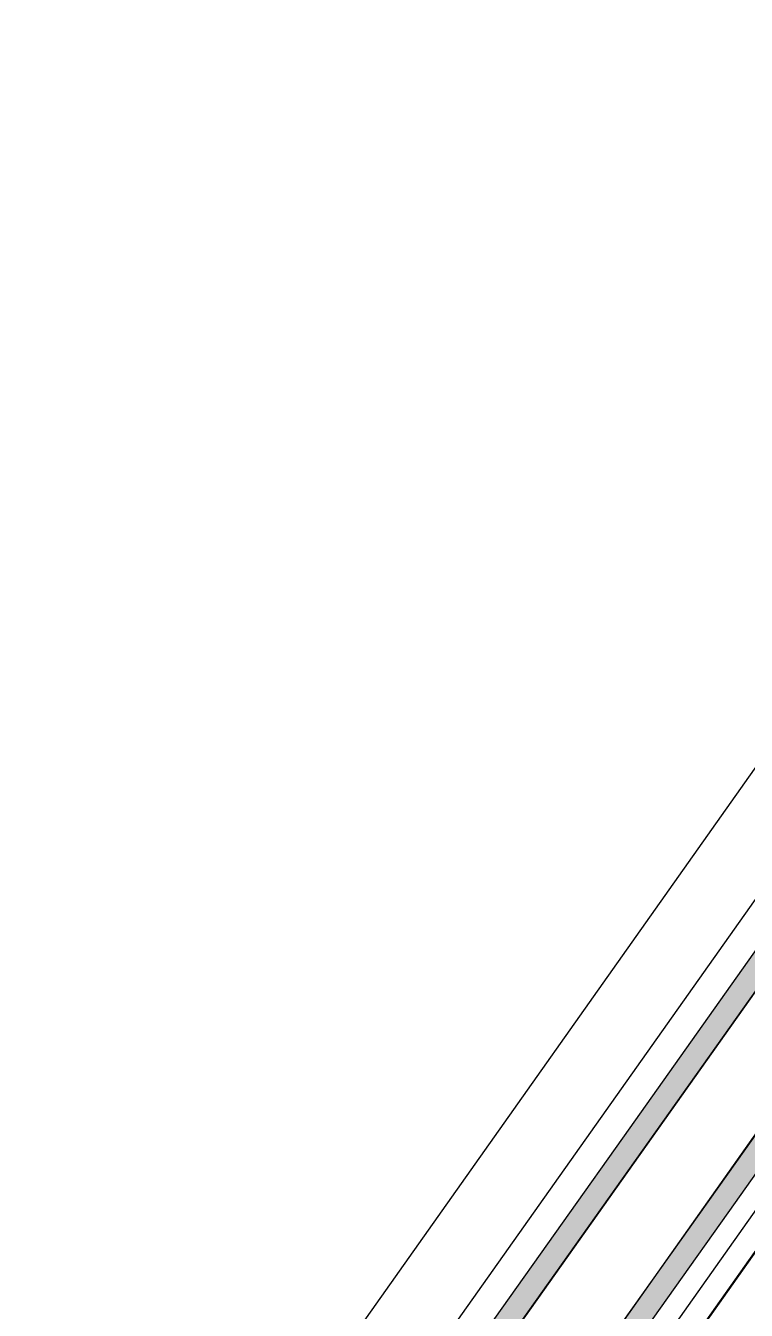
# Model space of a CAD drawing. Extents: x 2356431 to 2371438, y 6972864 to 6982525.
# Drawn here: x 2370470.54 to 2370484.4, y 6981495.55 to 6981520.26 of the extents above; entities that cross this region are included whole.
import ezdxf

# ---------------------------------------------------------------- set-up
doc = ezdxf.new("R2010")
doc.units = 0
doc.header["$LTSCALE"] = 5.6
for name, color, linetype, lineweight in [('10', 7, 'Continuous', 13), ('12', 7, 'Continuous', 13), ('62', 7, 'Continuous', 25), ('9', 7, 'Continuous', 13)]:
    doc.layers.add(name, color=color, linetype=linetype, lineweight=lineweight)

msp = doc.modelspace()

# ---------------------------------------------------------------- hatches: boundary and pattern name
at = {"layer": '12'}
for points in [[(2370479.169, 6981490.504), (2370481.588, 6981493.95), (2370484.191, 6981497.621), (2370489.396, 6981504.964), (2370493.884, 6981511.287), (2370496.299, 6981514.53), (2370497.648, 6981516.199), (2370499.444, 6981518.401), (2370501.686, 6981520.972), (2370503.195, 6981522.678), (2370505.07, 6981524.66), (2370507.335, 6981526.971), (2370509.57, 6981529.092), (2370509.273, 6981529.42), (2370507.919, 6981530.843), (2370507.817, 6981530.744), (2370509.183, 6981529.286), (2370507.587, 6981527.814), (2370505.322, 6981525.553), (2370503.178, 6981523.304), (2370501.345, 6981521.283), (2370498.864, 6981518.401), (2370497.486, 6981516.654), (2370492.46, 6981510.074), (2370484.388, 6981498.653), (2370478.763, 6981490.736)], [(2370477.123, 6981491.95), (2370479.56, 6981495.388), (2370482.163, 6981499.059), (2370487.368, 6981506.402), (2370489.97, 6981510.073), (2370491.852, 6981512.727), (2370493.498, 6981515.017), (2370495.685, 6981517.78), (2370497.601, 6981520.17), (2370499.696, 6981522.743), (2370499.972, 6981522.525), (2370494.85, 6981515.987), (2370493.121, 6981513.739), (2370477.494, 6981491.701)]]:
    msp.add_hatch(color=256, dxfattribs=at).paths.add_polyline_path(points)

# ---------------------------------------------------------------- linework, layer by layer
at = {"layer": '10'}
for points in [[(2370502.07, 6981521.401), (2370503.399, 6981522.837), (2370504.782, 6981524.332), (2370507.283, 6981526.965), (2370498.731, 6981514.811), (2370491.472, 6981504.557), (2370389.594, 6981360.507), (2370388.304, 6981361.488), (2370394.025, 6981369.562), (2370406.452, 6981387.148), (2370413.815, 6981398.493), (2370439.499, 6981434.83), (2370446.459, 6981445.125), (2370451.934, 6981453.981), (2370452.933, 6981453.485), (2370453.674, 6981452.979)], [(2370453.319, 6981453.245), (2370490.495, 6981505.835), (2370490.733, 6981505.402), (2370453.681, 6981453.012)]]:
    msp.add_lwpolyline(points, close=True, dxfattribs=at)
for points in [[(2370500.177, 6981522.88), (2370497.904, 6981519.899), (2370495.391, 6981516.796), (2370493.121, 6981513.739), (2370469.596, 6981480.553), (2370469.596, 6981480.553), (2370462.249, 6981469.595)], [(2370468.067, 6981475.653), (2370472.633, 6981482.011), (2370475.762, 6981486.453), (2370480.144, 6981492.657), (2370485.833, 6981500.709), (2370492.46, 6981510.074), (2370493.374, 6981511.337), (2370494.694, 6981513.165), (2370496.766, 6981515.83), (2370498.191, 6981517.602), (2370500.637, 6981520.483)]]:
    msp.add_lwpolyline(points, dxfattribs=at)
at = {"layer": '12'}
msp.add_lwpolyline([(2370477.123, 6981491.95), (2370479.56, 6981495.388), (2370482.163, 6981499.059), (2370487.368, 6981506.402), (2370489.97, 6981510.073), (2370491.852, 6981512.727), (2370493.498, 6981515.017), (2370495.685, 6981517.78), (2370497.601, 6981520.17), (2370499.696, 6981522.743), (2370499.972, 6981522.525), (2370494.85, 6981515.987), (2370493.121, 6981513.739), (2370477.494, 6981491.701)], close=True, dxfattribs=at)
msp.add_lwpolyline([(2370501.345, 6981521.283), (2370498.864, 6981518.401), (2370497.486, 6981516.654), (2370492.46, 6981510.074), (2370484.388, 6981498.653), (2370478.763, 6981490.736), (2370479.169, 6981490.504), (2370481.588, 6981493.95), (2370484.191, 6981497.621), (2370489.396, 6981504.964), (2370493.884, 6981511.287), (2370496.299, 6981514.53), (2370497.648, 6981516.199), (2370499.444, 6981518.401), (2370501.686, 6981520.972)], dxfattribs=at)
at = {"layer": '9'}
msp.add_lwpolyline([(2370384.34, 6981364.221), (2370487.022, 6981509.443), (2370489.826, 6981513.373), (2370490.027, 6981513.681), (2370490.135, 6981513.905), (2370490.222, 6981514.114), (2370490.286, 6981514.276), (2370490.337, 6981514.462), (2370490.35, 6981514.567), (2370491.716, 6981513.552), (2370489.849, 6981510.91), (2370488.398, 6981508.842), (2370488.219, 6981508.605), (2370463.011, 6981472.988), (2370460.113, 6981468.722), (2370456.436, 6981463.311), (2370455.311, 6981461.677), (2370445.731, 6981448.139), (2370439.2, 6981438.9), (2370432.377, 6981429.262)], dxfattribs=at)

# ---------------------------------------------------------------- texts
at = {"layer": '62', "width": 1.5}
msp.add_text('ROLL 3', height=21.87, rotation=56.986, dxfattribs=at).set_placement((2370396.937, 6981453.509))

doc.saveas('drawing.dxf')
